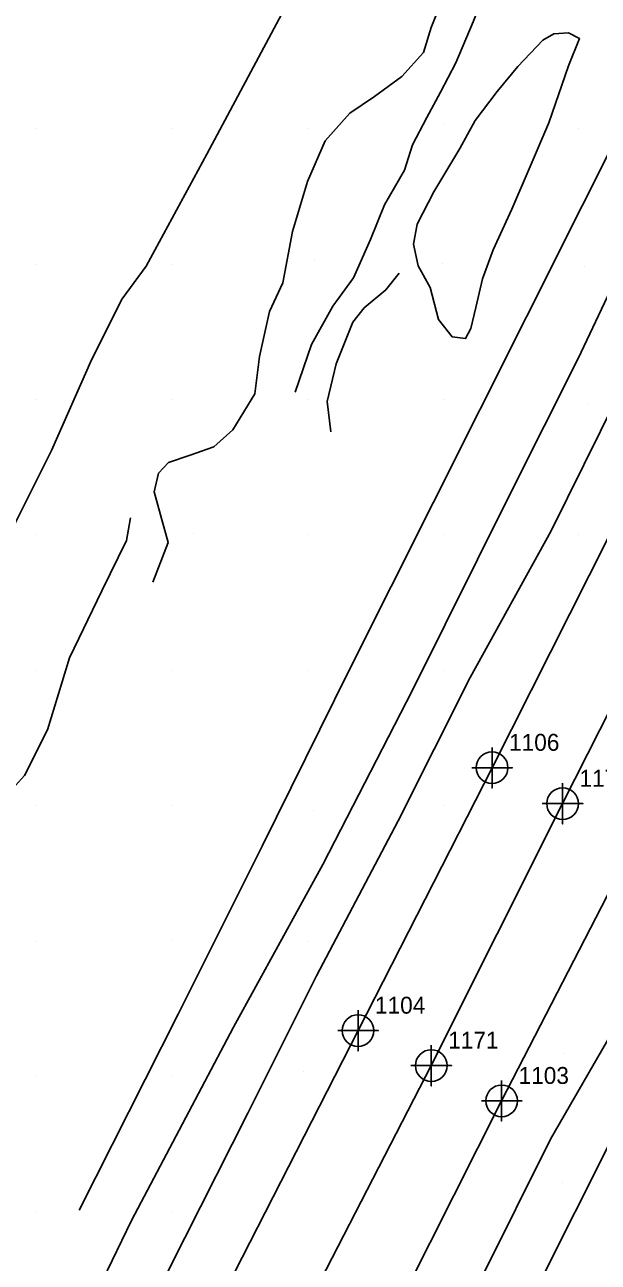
# Model space of a CAD drawing. Extents: x 2062781 to 2066835, y 358981 to 366501.
# Drawn here: x 2063753.3 to 2063838, y 360927.9 to 361110.7 of the extents above; entities that cross this region are included whole.
import ezdxf

# ---------------------------------------------------------------- set-up
doc = ezdxf.new("R2010")
doc.units = 0
for name, color, linetype in [('Exist DTM Crownline', 7, 'Continuous'), ('Exist DTM Crownline Cogo Number', 7, 'Continuous'), ('Exist DTM Crownline Cogo Point CELL', 7, 'Continuous'), ('Exist Roads EOP', 7, 'Continuous'), ('Exist Roads EOP Cogo Number', 7, 'Continuous'), ('Exist Roads EOP Cogo Point CELL', 7, 'Continuous'), ('PH Exist DTM Breakline', 7, 'Continuous'), ('PH Exist DTM Point', 7, 'Continuous')]:
    doc.layers.add(name, color=color, linetype=linetype)

msp = doc.modelspace()

# ---------------------------------------------------------------- linework, layer by layer
at = {"layer": 'Exist DTM Crownline'}
msp.add_lwpolyline([(2064265.44, 361845.69), (2064239.97, 361795.64), (2064213.32, 361743.86), (2064188.56, 361695.08), (2064163.47, 361645.6), (2064134.87, 361589.21), (2064123.65, 361567.03), (2064102.77, 361525.75), (2064081.5, 361483.76), (2064060.49, 361443.22), (2064039.79, 361402.12), (2064017.95, 361359.29), (2063998.02, 361320.11), (2063977.86, 361280.75), (2063957.66, 361241.43), (2063938.49, 361203.85), (2063917.61, 361163.02), (2063896.2, 361120.91), (2063873.97, 361077.23), (2063852.93, 361035.55), (2063832.77, 360995.69), (2063813.38, 360956.99), (2063791.84, 360915.2), (2063771.3, 360874.47)], dxfattribs=at)
at = {"layer": 'Exist DTM Crownline Cogo Point CELL'}
for points in [[(2063832.77, 360998.69), (2063832.77, 360992.69), (2063832.77, 360995.69), (2063835.77, 360995.69), (2063829.77, 360995.69)], [(2063832.77, 360998.69), (2063832.77, 360992.69), (2063832.77, 360995.69), (2063835.77, 360995.69), (2063829.77, 360995.69)], [(2063832.77, 360998.69), (2063832.77, 360992.69), (2063832.77, 360995.69), (2063835.77, 360995.69), (2063829.77, 360995.69)], [(2063813.38, 360959.99), (2063813.38, 360953.99), (2063813.38, 360956.99), (2063816.38, 360956.99), (2063810.38, 360956.99)], [(2063813.38, 360959.99), (2063813.38, 360953.99), (2063813.38, 360956.99), (2063816.38, 360956.99), (2063810.38, 360956.99)], [(2063813.38, 360959.99), (2063813.38, 360953.99), (2063813.38, 360956.99), (2063816.38, 360956.99), (2063810.38, 360956.99)]]:
    msp.add_lwpolyline(points, dxfattribs=at)
for centre in [(2063832.77, 360995.69), (2063832.77, 360995.69), (2063832.77, 360995.69), (2063813.38, 360956.99), (2063813.38, 360956.99), (2063813.38, 360956.99)]:
    msp.add_circle(centre, 2.34, dxfattribs=at)
at = {"layer": 'Exist Roads EOP'}
for points in [[(2063761.09, 360880.78), (2063780.86, 360919.69), (2063802.57, 360962.16), (2063822.37, 361000.99), (2063842.44, 361040.8), (2063863.07, 361081.48), (2063885.45, 361125.76), (2063907.42, 361168.78), (2063928.26, 361209.85), (2063947.54, 361247.66), (2063967.28, 361286.12)], [(2063782.17, 360869.73), (2063802.66, 360909.81), (2063823.78, 360951.78), (2063843.44, 360989.98), (2063863.87, 361031.02), (2063884.87, 361072.17), (2063907.05, 361115.85), (2063928.7, 361158.45), (2063949.22, 361198.71), (2063968.74, 361236.86), (2063988.59, 361275.84)]]:
    msp.add_lwpolyline(points, dxfattribs=at)
at = {"layer": 'Exist Roads EOP Cogo Point CELL'}
for points in [[(2063822.37, 361003.99), (2063822.37, 360997.99), (2063822.37, 361000.99), (2063825.37, 361000.99), (2063819.37, 361000.99)], [(2063822.37, 361003.99), (2063822.37, 360997.99), (2063822.37, 361000.99), (2063825.37, 361000.99), (2063819.37, 361000.99)], [(2063822.37, 361003.99), (2063822.37, 360997.99), (2063822.37, 361000.99), (2063825.37, 361000.99), (2063819.37, 361000.99)], [(2063802.57, 360965.16), (2063802.57, 360959.16), (2063802.57, 360962.16), (2063805.57, 360962.16), (2063799.57, 360962.16)], [(2063802.57, 360965.16), (2063802.57, 360959.16), (2063802.57, 360962.16), (2063805.57, 360962.16), (2063799.57, 360962.16)], [(2063802.57, 360965.16), (2063802.57, 360959.16), (2063802.57, 360962.16), (2063805.57, 360962.16), (2063799.57, 360962.16)], [(2063823.78, 360954.78), (2063823.78, 360948.78), (2063823.78, 360951.78), (2063826.78, 360951.78), (2063820.78, 360951.78)], [(2063823.78, 360954.78), (2063823.78, 360948.78), (2063823.78, 360951.78), (2063826.78, 360951.78), (2063820.78, 360951.78)], [(2063823.78, 360954.78), (2063823.78, 360948.78), (2063823.78, 360951.78), (2063826.78, 360951.78), (2063820.78, 360951.78)]]:
    msp.add_lwpolyline(points, dxfattribs=at)
for centre in [(2063822.37, 361000.99), (2063822.37, 361000.99), (2063822.37, 361000.99), (2063802.57, 360962.16), (2063802.57, 360962.16), (2063802.57, 360962.16), (2063823.78, 360951.78), (2063823.78, 360951.78), (2063823.78, 360951.78)]:
    msp.add_circle(centre, 2.34, dxfattribs=at)
at = {"layer": 'PH Exist DTM Breakline'}
for points in [[(2063718.5, 360954.54), (2063728.34, 360973.91), (2063735.41, 360989.64), (2063742.75, 361008.19), (2063748, 361018.88), (2063751.98, 361037.23), (2063757.32, 361047.87), (2063763.23, 361061.35), (2063767.71, 361070.27), (2063771.3, 361075.1), (2063780.23, 361091.64), (2063794.39, 361118.1), (2063804.95, 361140.89), (2063810.7, 361155.54), (2063811.69, 361163.66), (2063817.21, 361173.72), (2063823.27, 361182.73), (2063830.7, 361190.48), (2063840.43, 361198.29), (2063847.16, 361207.84), (2063860.99, 361226.1), (2063872.21, 361245.72), (2063884.76, 361261.36), (2063897.47, 361287.1)], [(2063776.97, 360931.53), (2063786.31, 360949.96), (2063796.45, 360970.24), (2063808.51, 360993.12), (2063819.12, 361014.33), (2063831.1, 361035.97), (2063840.78, 361055.58), (2063850.48, 361074.91), (2063860.06, 361094), (2063872.29, 361118.37), (2063882.18, 361138.07), (2063892.59, 361158.8), (2063902.95, 361178.15), (2063912.46, 361197.11), (2063922.39, 361217.06), (2063931.47, 361235.97), (2063939.95, 361252.86), (2063951.79, 361276.55)], [(2063940.31, 361271.89), (2063929.57, 361250.03), (2063913.38, 361217.97), (2063901.36, 361193.15), (2063883.16, 361157.8), (2063873.69, 361140.09), (2063862.48, 361116.85), (2063850.2, 361092.63), (2063843.69, 361079.66), (2063835.08, 361061.43), (2063825.06, 361041.44), (2063810.6, 361012.44), (2063797.39, 360986.7), (2063784.2, 360962.66), (2063769.13, 360934.13)], [(2063927.87, 361268.4), (2063920.91, 361255.93), (2063911.68, 361237.56), (2063903.44, 361218.5), (2063890.79, 361193.3), (2063879.01, 361169.84), (2063863.75, 361139.42), (2063856.71, 361125.9), (2063844, 361100.58), (2063827.45, 361067.61), (2063813.7, 361040.21), (2063801.2, 361015.31), (2063788.42, 360989.38), (2063775.98, 360964.6), (2063761.4, 360935.63)], [(2063793.3, 361056.49), (2063795.71, 361063.53), (2063798.83, 361069.17), (2063801.92, 361073.36), (2063804.41, 361079.04), (2063806.48, 361084.14), (2063809.43, 361089.24), (2063810.61, 361093), (2063812.75, 361097.05), (2063814.75, 361100.78), (2063817.01, 361105.13), (2063819.56, 361111.19), (2063820.99, 361114.82), (2063822.36, 361118.48), (2063823.43, 361120.72), (2063825.44, 361123.27)], [(2063772.25, 361028.39), (2063774.53, 361034.26), (2063773.38, 361038.33), (2063772.47, 361041.74), (2063773.1, 361044.49), (2063774.6, 361046.06), (2063777.76, 361047.14), (2063781.29, 361048.39), (2063784.09, 361050.9), (2063787.33, 361056.2), (2063788.04, 361061.75), (2063789.49, 361068.37), (2063791.46, 361072.61), (2063792.9, 361080.2), (2063795.12, 361087.6), (2063797.71, 361093.6), (2063801.34, 361097.68), (2063804.99, 361100.16), (2063809.05, 361103.11), (2063812.23, 361106.63), (2063813.38, 361110.33), (2063815.19, 361114.94)], [(2063814.43, 361067.22), (2063813.2, 361071.92), (2063811.45, 361075.14), (2063810.75, 361078.35), (2063811.29, 361081.29), (2063813.77, 361086.08), (2063817.62, 361092.45), (2063819.89, 361096.61), (2063823.13, 361100.89), (2063826.16, 361104.55), (2063829.86, 361108.44), (2063831.49, 361109.42), (2063833.64, 361109.54), (2063835.3, 361108.7), (2063833.64, 361104.67), (2063830.73, 361096.27), (2063828, 361089.81), (2063825.26, 361083.51), (2063822.52, 361077.49), (2063820.95, 361073.21), (2063819.96, 361068.97), (2063819.24, 361065.87), (2063818.44, 361064.37), (2063816.46, 361064.64), (2063814.43, 361067.22)], [(2063798.56, 361050.59), (2063798.02, 361055.11), (2063799.36, 361060.63), (2063801.8, 361066.79), (2063803.48, 361068.94), (2063806.68, 361071.6), (2063808.62, 361074.06)], [(2063724.39, 360938.7), (2063729.23, 360953.4), (2063735.74, 360968.07), (2063738.35, 360973.35), (2063742.2, 360979.68), (2063743.83, 360986.17), (2063746.23, 360991.36), (2063750.21, 360996.39), (2063753.3, 360999.82), (2063756.7, 361006.59), (2063759.97, 361017.24), (2063764.73, 361027.14), (2063768.38, 361034.57), (2063768.98, 361037.92)], [(2063819.62, 360906.07), (2063829.22, 360924.6), (2063840, 360946.07), (2063848.65, 360963.3), (2063858.59, 360982.09), (2063865.26, 360995.13), (2063866.24, 360996.99)], [(2063810.81, 360907.56), (2063820.79, 360925.62), (2063831, 360946.1), (2063841.5, 360964.29)], [(2063769.13, 360934.13), (2063753.41, 360901.59), (2063739.18, 360874.1), (2063723.57, 360843.53), (2063709.42, 360816.29), (2063694.88, 360785.61), (2063682, 360760.9), (2063667.48, 360733.07), (2063654.96, 360708.58), (2063648.43, 360695.96), (2063645.39, 360692.37)], [(2063776.97, 360931.53), (2063769.01, 360915.74)]]:
    msp.add_lwpolyline(points, dxfattribs=at)
at = {"layer": 'PH Exist DTM Point'}
for p, q in [((2063755.13, 361095.38), (2063755.13, 361095.38)), ((2063775.13, 361095.38), (2063775.13, 361095.38)), ((2063795.13, 361095.38), (2063795.13, 361095.38)), ((2063815.26, 361096), (2063815.26, 361096)), ((2063835.13, 361095.38), (2063835.13, 361095.38)), ((2063755.13, 361075.38), (2063755.13, 361075.38)), ((2063775.13, 361075.38), (2063775.13, 361075.38)), ((2063796.2, 361075.86), (2063796.2, 361075.86)), ((2063815.06, 361075.4), (2063815.06, 361075.4)), ((2063835.95, 361075), (2063835.95, 361075)), ((2063755.13, 361055.38), (2063755.13, 361055.38)), ((2063775.13, 361055.38), (2063775.13, 361055.38)), ((2063795.13, 361055.38), (2063795.13, 361055.38)), ((2063815.13, 361055.38), (2063815.13, 361055.38)), ((2063836.65, 361054.67), (2063836.65, 361054.67)), ((2063755.13, 361035.38), (2063755.13, 361035.38)), ((2063778.27, 361035.53), (2063778.27, 361035.53)), ((2063795.13, 361035.38), (2063795.13, 361035.38)), ((2063815.13, 361035.38), (2063815.13, 361035.38)), ((2063835.13, 361035.38), (2063835.13, 361035.38)), ((2063755.13, 361015.38), (2063755.13, 361015.38)), ((2063775.13, 361015.38), (2063775.13, 361015.38)), ((2063795.13, 361015.38), (2063795.13, 361015.38)), ((2063815.13, 361015.38), (2063815.13, 361015.38)), ((2063755.13, 360995.38), (2063755.13, 360995.38)), ((2063775.13, 360995.38), (2063775.13, 360995.38)), ((2063795.98, 360994.7), (2063795.98, 360994.7)), ((2063815.15, 360995.37), (2063815.15, 360995.37)), ((2063755.13, 360975.38), (2063755.13, 360975.38)), ((2063774.96, 360975.4), (2063774.96, 360975.4)), ((2063795.13, 360975.38), (2063795.13, 360975.38)), ((2063833.08, 360958.76), (2063833.08, 360958.76)), ((2063794.52, 360956.08), (2063794.52, 360956.08)), ((2063755.13, 360955.38), (2063755.13, 360955.38)), ((2063775.13, 360955.38), (2063775.13, 360955.38)), ((2063832.75, 360939.65), (2063832.75, 360939.65)), ((2063755.13, 360935.38), (2063755.13, 360935.38)), ((2063775.13, 360935.38), (2063775.13, 360935.38))]:
    msp.add_line(p, q, dxfattribs=at)

# ---------------------------------------------------------------- texts
at = {"layer": 'Exist DTM Crownline Cogo Number'}
for s, p in [('1170', (2063835.27, 360998.19)), ('1170', (2063835.27, 360998.19)), ('1170', (2063835.27, 360998.19)), ('1171', (2063815.88, 360959.49)), ('1171', (2063815.88, 360959.49)), ('1171', (2063815.88, 360959.49))]:
    msp.add_text(s, height=2.5, dxfattribs=at).set_placement(p)
at = {"layer": 'Exist Roads EOP Cogo Number'}
for s, p in [('1106', (2063824.87, 361003.49)), ('1106', (2063824.87, 361003.49)), ('1106', (2063824.87, 361003.49)), ('1104', (2063805.07, 360964.66)), ('1104', (2063805.07, 360964.66)), ('1104', (2063805.07, 360964.66)), ('1103', (2063826.28, 360954.28)), ('1103', (2063826.28, 360954.28)), ('1103', (2063826.28, 360954.28))]:
    msp.add_text(s, height=2.5, dxfattribs=at).set_placement(p)

doc.saveas('drawing.dxf')
